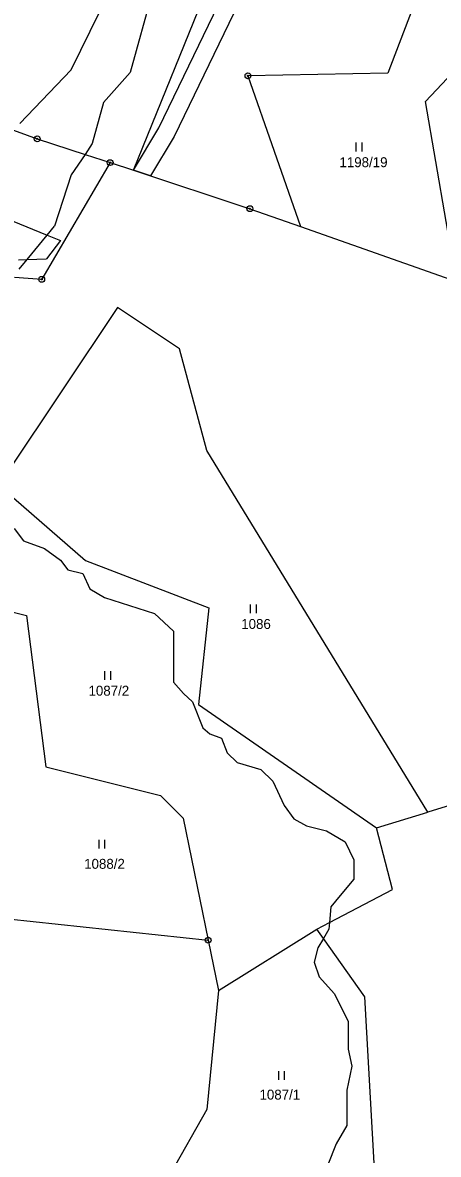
# Model space of a CAD drawing. Extents: x -439246 to -433691, y -1130252 to -1121148.
# Drawn here: x -438332.6 to -438261.6, y -1123676.3 to -1123482.7 of the extents above; entities that cross this region are included whole.
import ezdxf

# ---------------------------------------------------------------- set-up
doc = ezdxf.new("R2010")
doc.units = 0
for name, color, linetype in [('Vrstva 1', 7, 'Continuous'), ('Vrstva 16', 7, 'Continuous'), ('Vrstva 18', 7, 'Continuous'), ('Vrstva 24', 7, 'Continuous'), ('Vrstva 25', 7, 'Continuous'), ('Vrstva 30', 7, 'Continuous'), ('Vrstva 4', 7, 'Continuous'), ('Vrstva 52', 7, 'Continuous')]:
    doc.layers.add(name, color=color, linetype=linetype)

msp = doc.modelspace()

# ---------------------------------------------------------------- linework, layer by layer
at = {"layer": 'Vrstva 1'}
for p, q in [((-438334.38, -1123516.62), (-438328.41, -1123519.06)), ((-438326.14, -1123519.99), (-438328.52, -1123523.1)), ((-438328.41, -1123519.06), (-438326.14, -1123519.99)), ((-438333.3, -1123523.25), (-438331.83, -1123523.2)), ((-438331.83, -1123523.2), (-438328.52, -1123523.1)), ((-438335.05, -1123635.97), (-438300.9, -1123639.64))]:
    msp.add_line(p, q, dxfattribs=at)
for points in [[(-438252.26, -1123444.32), (-438270.2, -1123491.37)], [(-438263.78, -1123496.2), (-438242.36, -1123473.42)], [(-438313.66, -1123507.95), (-438300.14, -1123474.57)], [(-438270.2, -1123491.37), (-438294.1, -1123491.8)], [(-438294.1, -1123491.8), (-438285.12, -1123517.59)], [(-438258.45, -1123527.01), (-438263.78, -1123496.2)], [(-438335.85, -1123500.47), (-438330.11, -1123502.58)], [(-438330.11, -1123502.58), (-438321.94, -1123505.25)], [(-438321.94, -1123505.25), (-438317.66, -1123506.65)], [(-438317.66, -1123506.65), (-438329.34, -1123526.61)], [(-438317.66, -1123506.65), (-438313.66, -1123507.95)], [(-438313.66, -1123507.95), (-438293.77, -1123514.53)], [(-438293.77, -1123514.53), (-438285.12, -1123517.59)], [(-438285.12, -1123517.59), (-438258.45, -1123527.01)], [(-438333.97, -1123526.25), (-438329.34, -1123526.61)], [(-438316.41, -1123531.43), (-438335.17, -1123559.57)], [(-438305.79, -1123538.51), (-438316.41, -1123531.43)], [(-438301.12, -1123555.91), (-438305.79, -1123538.51)], [(-438263.36, -1123617.74), (-438301.12, -1123555.91)], [(-438334.18, -1123564), (-438321.87, -1123574.68)], [(-438321.87, -1123574.68), (-438300.78, -1123582.78)], [(-438345.39, -1123580.73), (-438331.95, -1123584.11)], [(-438300.78, -1123582.78), (-438302.57, -1123599.31)], [(-438331.95, -1123584.11), (-438328.66, -1123609.99)], [(-438302.57, -1123599.31), (-438272.13, -1123620.4)], [(-438206.75, -1123600.23), (-438263.36, -1123617.74)], [(-438328.66, -1123609.99), (-438309.05, -1123614.87)], [(-438309.05, -1123614.87), (-438305.15, -1123618.75)], [(-438305.15, -1123618.75), (-438300.9, -1123639.64)], [(-438272.13, -1123620.4), (-438263.36, -1123617.74)], [(-438269.38, -1123630.96), (-438272.13, -1123620.4)], [(-438280.17, -1123636.63), (-438269.38, -1123630.96)], [(-438282.35, -1123637.78), (-438280.17, -1123636.63)], [(-438299.15, -1123648.26), (-438282.35, -1123637.78)], [(-438281.22, -1123639.37), (-438282.35, -1123637.78)], [(-438300.9, -1123639.64), (-438299.15, -1123648.26)], [(-438274.14, -1123649.3), (-438281.22, -1123639.37)], [(-438299.15, -1123648.26), (-438301.12, -1123668.59)], [(-438272.5, -1123678.78), (-438274.14, -1123649.3)], [(-438301.12, -1123668.59), (-438307.45, -1123679.78)]]:
    msp.add_lwpolyline(points, dxfattribs=at)
at = {"layer": 'Vrstva 24'}
for centre, radius in [((-438294.1, -1123491.8), 0.5), ((-438294.1, -1123491.8), 0.1), ((-438330.11, -1123502.58), 0.5), ((-438330.11, -1123502.58), 0.1), ((-438317.66, -1123506.65), 0.5), ((-438317.66, -1123506.65), 0.1), ((-438293.77, -1123514.53), 0.5), ((-438293.77, -1123514.53), 0.1), ((-438329.34, -1123526.61), 0.5), ((-438329.34, -1123526.61), 0.1), ((-438300.9, -1123639.64), 0.5), ((-438300.9, -1123639.64), 0.1)]:
    msp.add_circle(centre, radius, dxfattribs=at)
at = {"layer": 'Vrstva 25'}
for p, q in [((-438275.6, -1123504.73), (-438275.6, -1123503.23)), ((-438274.6, -1123504.73), (-438274.6, -1123503.23)), ((-438293.65, -1123583.71), (-438293.65, -1123582.21)), ((-438292.65, -1123583.71), (-438292.65, -1123582.21)), ((-438318.55, -1123595.12), (-438318.55, -1123593.62)), ((-438317.55, -1123595.12), (-438317.55, -1123593.62)), ((-438319.54, -1123623.96), (-438319.54, -1123622.46)), ((-438318.54, -1123623.96), (-438318.54, -1123622.46)), ((-438288.84, -1123663.52), (-438288.84, -1123662.02)), ((-438287.84, -1123663.52), (-438287.84, -1123662.02))]:
    msp.add_line(p, q, dxfattribs=at)
at = {"layer": 'Vrstva 30'}
msp.add_lwpolyline([(-438313.66, -1123507.95), (-438309.34, -1123500.73), (-438294.84, -1123470.69), (-438281.59, -1123454.9), (-438277.48, -1123444.3), (-438276.59, -1123435.38), (-438274.05, -1123430.56), (-438271.42, -1123432.18), (-438273.66, -1123436.26), (-438274.54, -1123445), (-438278.98, -1123456.45), (-438292.3, -1123472.33), (-438306.7, -1123502.16), (-438310.74, -1123508.92), (-438313.66, -1123507.95)], dxfattribs=at)
at = {"layer": 'Vrstva 4'}
for p, q in [((-438328.41, -1123519.06), (-438327.16, -1123517.54)), ((-438331.83, -1123523.2), (-438328.41, -1123519.06)), ((-438333.19, -1123524.85), (-438331.83, -1123523.2))]:
    msp.add_line(p, q, dxfattribs=at)
for points in [[(-438310.39, -1123477.39), (-438314.21, -1123491.26)], [(-438314.21, -1123491.26), (-438318.77, -1123496.38)], [(-438318.77, -1123496.38), (-438320.7, -1123503.41)], [(-438320.7, -1123503.41), (-438321.94, -1123505.25)], [(-438321.94, -1123505.25), (-438324.29, -1123508.72)], [(-438324.29, -1123508.72), (-438327.16, -1123517.54)], [(-438334.06, -1123569.21), (-438332.44, -1123571.32)], [(-438332.44, -1123571.32), (-438328.85, -1123572.65)], [(-438328.85, -1123572.65), (-438326.11, -1123574.64)], [(-438326.11, -1123574.64), (-438324.89, -1123576.29)], [(-438324.89, -1123576.29), (-438322.34, -1123576.91)], [(-438322.34, -1123576.91), (-438321.12, -1123579.54)], [(-438321.12, -1123579.54), (-438318.62, -1123581.05)], [(-438318.62, -1123581.05), (-438310.05, -1123583.74)], [(-438310.05, -1123583.74), (-438306.81, -1123586.8)], [(-438306.81, -1123586.8), (-438306.81, -1123589.77)], [(-438306.81, -1123589.77), (-438306.81, -1123595.51)], [(-438306.81, -1123595.51), (-438305.11, -1123597.45)], [(-438305.11, -1123597.45), (-438303.56, -1123598.86)], [(-438303.56, -1123598.86), (-438301.82, -1123603.33)], [(-438301.82, -1123603.33), (-438300.59, -1123604.37)], [(-438300.59, -1123604.37), (-438298.65, -1123605.1)], [(-438298.65, -1123605.1), (-438297.63, -1123607.59)], [(-438297.63, -1123607.59), (-438295.93, -1123609.26)], [(-438295.93, -1123609.26), (-438291.93, -1123610.43)], [(-438291.93, -1123610.43), (-438289.85, -1123612.47)], [(-438289.85, -1123612.47), (-438287.92, -1123616.58)], [(-438287.92, -1123616.58), (-438286.26, -1123618.89)], [(-438286.26, -1123618.89), (-438284.11, -1123620.06)], [(-438284.11, -1123620.06), (-438280.67, -1123620.93)], [(-438280.67, -1123620.93), (-438277.5, -1123622.82)], [(-438277.5, -1123622.82), (-438275.99, -1123625.88)], [(-438275.99, -1123625.88), (-438275.99, -1123629.2)], [(-438275.99, -1123629.2), (-438278.36, -1123632)], [(-438278.36, -1123632), (-438279.94, -1123633.94)], [(-438279.94, -1123633.94), (-438280.17, -1123636.63)], [(-438280.17, -1123636.63), (-438280.27, -1123637.78)], [(-438280.27, -1123637.78), (-438281.22, -1123639.37)], [(-438282.18, -1123640.96), (-438282.78, -1123643.42)], [(-438281.22, -1123639.37), (-438282.18, -1123640.96)], [(-438282.78, -1123643.42), (-438281.91, -1123645.9)], [(-438281.91, -1123645.9), (-438279.33, -1123648.84)], [(-438279.33, -1123648.84), (-438276.99, -1123653.52)], [(-438276.99, -1123653.52), (-438276.99, -1123658.26)], [(-438276.99, -1123658.26), (-438276.35, -1123661.19)], [(-438276.35, -1123661.19), (-438277.2, -1123665.29)], [(-438277.2, -1123665.29), (-438277.2, -1123671.36)], [(-438277.2, -1123671.36), (-438279.01, -1123674.45)], [(-438279.01, -1123674.45), (-438280.45, -1123678.07)]]:
    msp.add_lwpolyline(points, dxfattribs=at)
at = {"layer": 'Vrstva 52'}
msp.add_lwpolyline([(-438333.06, -1123499.96), (-438324.32, -1123490.8), (-438319.42, -1123480.79)], dxfattribs=at)

# ---------------------------------------------------------------- texts
at = {"layer": 'Vrstva 16'}
msp.add_text('1088/2', height=1.7, dxfattribs=at).set_placement((-438322.09, -1123627.43))
at = {"layer": 'Vrstva 18'}
for s, p in [('1198/19', (-438278.47, -1123507.43)), ('1086', (-438295.25, -1123586.41)), ('1087/2', (-438321.35, -1123597.82)), ('1087/1', (-438292.13, -1123666.9))]:
    msp.add_text(s, height=1.7, dxfattribs=at).set_placement(p)

doc.saveas('drawing.dxf')
